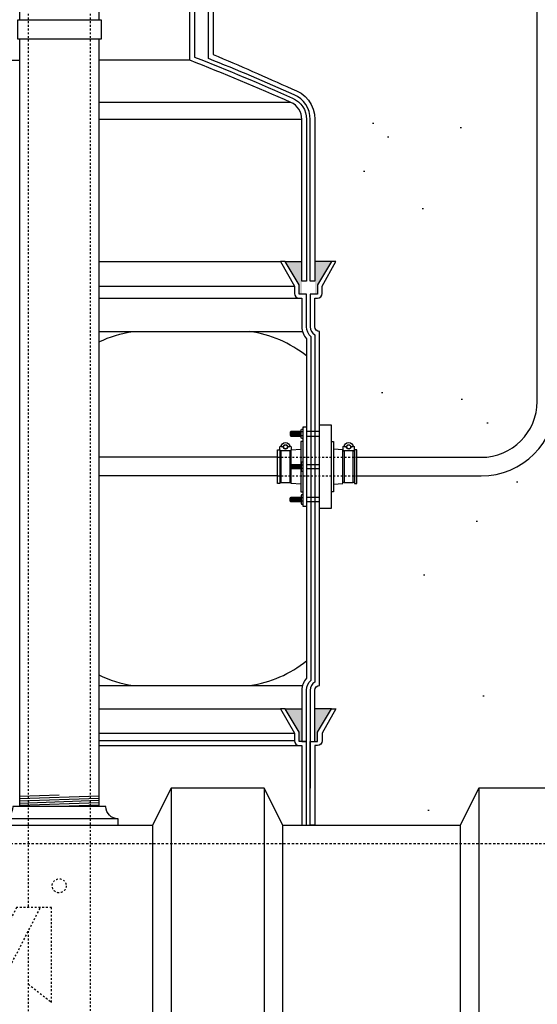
# Model space of a CAD drawing. Extents: x -169 to 7270, y -140 to 2984.
# Tile 612 of 656: x 6744 to 6771, y 906 to 959. Entities that reach past the tile are written whole.
import ezdxf

# ---------------------------------------------------------------- set-up
doc = ezdxf.new("R2010")
doc.units = 0
doc.header["$MEASUREMENT"] = 0
doc.header["$PDSIZE"] = 1
doc.linetypes.add('HIDDEN3', pattern=[0.1875, 0.125, -0.0625])
doc.linetypes.add('HIDDEN5', pattern=[0.05, 0.025, -0.025])
doc.layers.get('DEFPOINTS').update_dxf_attribs({"linetype": 'CONTINUOUS'})
for name, color, linetype in [('BOOT-CONDUIT', 1, 'CONTINUOUS'), ('CONDUIT', 2, 'CONTINUOUS'), ('DIM', 3, 'CONTINUOUS'), ('FILL-TUBE', 1, 'CONTINUOUS'), ('FRP-COLLAR', 1, 'CONTINUOUS'), ('FRP-SUMP', 2, 'CONTINUOUS'), ('GALV-4-PIPE', 4, 'CONTINUOUS'), ('PEAGRAVEL-HATCH', 3, 'CONTINUOUS'), ('TANK-BUNG-OPENING-4', 3, 'CONTINUOUS'), ('TANK-UST', 5, 'CONTINUOUS'), ('TANK-UST-RIB', 7, 'CONTINUOUS')]:
    doc.layers.add(name, color=color, linetype=linetype)
doc.styles.add('SIMPLEX', font='simplex')
doc.dimstyles.new('DIM64', dxfattribs={"dimscale": 64, "dimtxt": 0.09375, "dimasz": 0.09375, "dimexe": 0.0625, "dimexo": 0.0625, "dimgap": 0.046875, "dimtad": 1, "dimdec": 4, "dimzin": 3, "dimdsep": 46, "dimlunit": 4, "dimtxsty": 'SIMPLEX', "dimcen": 0, "dimclrd": 256, "dimclre": 256, "dimclrt": 256, "dimadec": 0, "dimazin": 0, "dimtfac": 1, "dimtdec": 4, "dimtmove": 0, "dimatfit": 3, "dimfxl": 1, "dimfrac": 2, "dimtolj": 1, "dimtzin": 0, "dimarcsym": 0})

# ---------------------------------------------------------------- blocks, each defined once
blk = doc.blocks.new('*D74')
at = {"layer": 'DEFPOINTS', "color": 0, "transparency": 16777216}
for p in [(6391.694, 978.015), (7015.7, 978.296), (6391.694, 700.523)]:
    blk.add_point(p, dxfattribs=at)
at = {"layer": 'DIM', "lineweight": -2, "transparency": 16777216}
for p, q in [((7015.7, 974.296), (7015.7, 696.523)), ((6391.694, 974.015), (6391.694, 696.523)), ((7009.7, 700.523), (6397.694, 700.523))]:
    blk.add_line(p, q, dxfattribs=at)
at = {"layer": 'DIM', "transparency": 16777216}
for points in [[(6397.694, 701.523), (6397.694, 699.523), (6391.694, 700.523)], [(7009.7, 701.523), (7009.7, 699.523), (7015.7, 700.523)]]:
    blk.add_solid(points, dxfattribs=at)
at = {"layer": 'DIM', "transparency": 16777216, "insert": (6703.697, 708.095), "char_height": 6, "attachment_point": 5, "style": 'SIMPLEX'}
blk.add_mtext('\\A1;52\'-0" (F.V. TANK SLAB)', dxfattribs=at)

msp = doc.modelspace()

# ---------------------------------------------------------------- hatches: boundary and pattern name
at = {"layer": 'FRP-SUMP'}
for points in [[(6757.80756, 945.77093), (6758.70756, 945.77093), (6758.70756, 944.02093), (6758.55756, 944.02093), (6758.55756, 944.52093)], [(6759.40756, 945.77093), (6760.29102, 945.77093), (6759.54102, 944.52093), (6759.54102, 944.02093), (6759.40756, 944.02093)], [(6757.80756, 921.77324), (6758.70756, 921.77324), (6758.70756, 920.02324), (6758.55756, 920.02324), (6758.55756, 920.52324)], [(6759.40756, 921.77324), (6760.29102, 921.77324), (6759.54102, 920.52324), (6759.54102, 920.02324), (6759.40756, 920.02324)]]:
    msp.add_hatch(color=256, dxfattribs=at).paths.add_polyline_path(points)
at = {"layer": 'PEAGRAVEL-HATCH'}
h = msp.add_hatch(dxfattribs=at)
h.set_pattern_fill('AR-SAND', color=256, scale=7.5, style=0)
h.set_pattern_definition([(37.5, (6753.954, 931.786), (-0.4725, 14.451), [0, -11.4, 0, -12.75, 0, -12.1875]), (7.5, (6753.954, 931.786), (13.273, 21.166), [0, -6.15, 0, -10.275, 0, -3.9375]), (327.5, (6744.729, 931.786), (23.356, 0.0424), [0, -3.75, 0, -13.5, 0, -17.625]), (317.5, (6744.729, 931.786), (22.546, 6.583), [0, -1.875, 0, -8.85, 0, -10.125])])
edge = h.paths.add_edge_path()
edge.add_line((6771.32794, 964.50891), (6753.95371, 964.50891))
edge.add_line((6753.95371, 964.50891), (6753.95488, 961.19658))
edge.add_arc((6700.03782, 832.27575), 139.74129, 65.4201994, 67.3044212, ccw=False)
edge.add_arc((6757.70853, 957.71641), 1.7, 0, 74.436861, ccw=False)
edge.add_line((6759.40853, 957.71641), (6759.40853, 945.77096))
edge.add_line((6759.40853, 945.77096), (6760.29198, 945.77096))
edge.add_line((6760.29198, 945.77096), (6760.52851, 945.77096))
edge.add_line((6760.52851, 945.77096), (6759.79198, 944.45572))
edge.add_line((6759.79198, 944.45572), (6759.79198, 944.05737))
edge.add_arc((6759.54198, 944.05737), 0.25, -90, 0, ccw=False)
edge.add_line((6759.54198, 943.80737), (6759.40853, 943.80737))
edge.add_line((6759.40853, 943.80737), (6759.40853, 942.27096))
edge.add_arc((6759.65853, 942.27096), 0.25, 180, 270)
edge.add_line((6759.65853, 942.02096), (6759.65853, 939.0151))
edge.add_line((6759.65853, 939.0151), (6760.27728, 939.0151))
edge.add_line((6760.27728, 939.0151), (6760.27728, 938.11792))
edge.add_line((6760.27728, 938.11792), (6760.40103, 938.11792))
edge.add_line((6760.40103, 938.11792), (6760.40103, 937.70503))
edge.add_line((6760.40103, 937.70503), (6760.97355, 937.665))
edge.add_line((6760.97355, 937.665), (6760.97355, 937.14713))
edge.add_line((6760.97355, 937.14713), (6761.46855, 937.14713))
edge.add_line((6761.46855, 937.14713), (6761.46855, 937.60745))
edge.add_line((6761.46855, 937.60745), (6761.53042, 937.60745))
edge.add_line((6761.53042, 937.60745), (6761.53042, 937.66932))
edge.add_line((6761.53042, 937.66932), (6761.65417, 937.66932))
edge.add_line((6761.65417, 937.66932), (6761.65417, 937.14713))
edge.add_line((6761.65417, 937.14713), (6766.60711, 937.14713))
edge.add_ellipse((6766.60711, 936.95963), major_axis=(0, 0.1875), ratio=0.47920074, start_angle=180, end_angle=360, ccw=False)
edge.add_ellipse((6766.60711, 936.58463), major_axis=(0, -0.1875), ratio=0.47920074, start_angle=0, end_angle=180, ccw=False)
edge.add_line((6766.60711, 936.39713), (6761.65417, 936.39713))
edge.add_line((6761.65417, 936.39713), (6761.65417, 935.87495))
edge.add_line((6761.65417, 935.87495), (6761.46855, 935.87495))
edge.add_line((6761.46855, 935.87495), (6761.46855, 935.92098))
edge.add_line((6761.46855, 935.92098), (6760.91167, 935.92098))
edge.add_line((6760.91167, 935.92098), (6760.91167, 935.87495))
edge.add_line((6760.91167, 935.87495), (6760.40103, 935.83924))
edge.add_line((6760.40103, 935.83924), (6760.40103, 935.42635))
edge.add_line((6760.40103, 935.42635), (6760.27728, 935.42635))
edge.add_line((6760.27728, 935.42635), (6760.27728, 934.52917))
edge.add_line((6760.27728, 934.52917), (6759.65853, 934.52917))
edge.add_line((6759.65853, 934.52917), (6759.65853, 933.52917))
edge.add_line((6759.65853, 933.52917), (6760.27728, 933.52917))
edge.add_line((6760.27728, 933.52917), (6760.27728, 932.63198))
edge.add_line((6760.27728, 932.63198), (6760.40103, 932.63198))
edge.add_line((6760.40103, 932.63198), (6760.40103, 932.21909))
edge.add_line((6760.40103, 932.21909), (6760.97355, 932.17906))
edge.add_line((6760.97355, 932.17906), (6760.97355, 931.7862))
edge.add_line((6760.97355, 931.7862), (6761.46855, 931.7862))
edge.add_line((6761.46855, 931.7862), (6761.46855, 932.12151))
edge.add_line((6761.46855, 932.12151), (6761.53042, 932.12151))
edge.add_line((6761.53042, 932.12151), (6761.53042, 932.18339))
edge.add_line((6761.53042, 932.18339), (6761.65417, 932.18339))
edge.add_line((6761.65417, 932.18339), (6761.65417, 931.7862))
edge.add_line((6761.65417, 931.7862), (6768.32794, 931.7862))
edge.add_arc((6768.32794, 934.7862), 3, 270, 360)
edge.add_line((6771.32794, 934.7862), (6771.32794, 964.50891))
h.paths.add_polyline_path([(6761.45865, 937.83119), (6761.33985, 937.83119, -1), (6761.10225, 937.83119), (6760.98345, 937.83119, -1)], flags=16)
h.paths.add_polyline_path([(6761.32401, 937.83119, -1), (6761.11809, 937.83119, -1)], flags=0)
h.paths.add_polyline_path([(6761.45865, 932.34525), (6761.33985, 932.34525, -1), (6761.10225, 932.34525), (6760.98345, 932.34525, -1)], flags=16)
h.paths.add_polyline_path([(6761.32401, 932.34525, -1), (6761.11809, 932.34525, -1)], flags=0)
h = msp.add_hatch(dxfattribs=at)
h.set_pattern_fill('AR-SAND', color=256, scale=7.5, style=0)
h.set_pattern_definition([(37.5, (6759.394, 915.523), (-0.4725, 14.451), [0, -11.4, 0, -12.75, 0, -12.1875]), (7.5, (6759.394, 915.523), (13.273, 21.166), [0, -6.15, 0, -10.275, 0, -3.9375]), (327.5, (6750.169, 915.523), (23.356, 0.0424), [0, -3.75, 0, -13.5, 0, -17.625]), (317.5, (6750.17, 915.523), (22.546, 6.583), [0, -1.875, 0, -8.85, 0, -10.125])])
h.paths.add_polyline_path([(6776.69428, 930.7862), (6768.32794, 930.7862), (6761.65417, 930.7862), (6761.65417, 930.38901), (6761.53042, 930.38901), (6761.53042, 930.45088), (6761.46855, 930.45088), (6761.46855, 930.43504), (6760.97355, 930.43504), (6760.91167, 930.45088), (6760.91167, 930.38901), (6760.40103, 930.3533), (6760.40103, 929.94042), (6760.27728, 929.94042), (6760.27728, 929.04323), (6759.65853, 929.04323), (6759.65853, 923.02328, 0.41421356), (6759.40853, 922.77328), (6759.40853, 921.77328), (6760.27774, 921.77328), (6760.51426, 921.77328), (6759.77773, 920.45804), (6759.77773, 920.05969, -0.41421356), (6759.52773, 919.80969), (6759.39428, 919.80969), (6759.39428, 915.52328), (6767.19428, 915.52328), (6768.19428, 917.52328), (6773.19428, 917.52328), (6774.19428, 915.52328), (6775.79508, 915.52328), (6775.79508, 915.87484, 0.41421356), (6776.44428, 916.52404), (6776.69428, 916.52404)])

# ---------------------------------------------------------------- linework, layer by layer
at = {"layer": 'BOOT-CONDUIT', "color": 8}
for p, q in [((6758.11963, 936.40359), (6758.11963, 936.65109)), ((6758.18213, 936.40359), (6758.18213, 936.65109)), ((6758.24463, 936.40359), (6758.24463, 936.65109)), ((6758.30713, 936.40359), (6758.30713, 936.65109)), ((6758.36963, 936.40359), (6758.36963, 936.65109)), ((6758.43213, 936.40359), (6758.43213, 936.65109)), ((6758.49463, 936.40359), (6758.49463, 936.65109)), ((6758.55713, 936.40359), (6758.55713, 936.65109)), ((6758.61963, 936.40359), (6758.61963, 936.65109)), ((6758.11963, 934.88951), (6758.11963, 934.64201)), ((6758.18213, 934.88951), (6758.18213, 934.64201)), ((6758.24463, 934.88951), (6758.24463, 934.64201)), ((6758.30713, 934.88951), (6758.30713, 934.64201)), ((6758.36963, 934.88951), (6758.36963, 934.64201)), ((6758.43213, 934.88951), (6758.43213, 934.64201)), ((6758.49463, 934.88951), (6758.49463, 934.64201)), ((6758.55713, 934.88951), (6758.55713, 934.64201)), ((6758.61963, 934.88951), (6758.61963, 934.64201)), ((6758.11963, 933.12793), (6758.11963, 932.88043)), ((6758.11963, 933.12793), (6758.11963, 932.88043)), ((6758.18213, 933.12793), (6758.18213, 932.88043)), ((6758.18213, 933.12793), (6758.18213, 932.88043)), ((6758.24463, 933.12793), (6758.24463, 932.88043)), ((6758.24463, 933.12793), (6758.24463, 932.88043)), ((6758.30713, 933.12793), (6758.30713, 932.88043)), ((6758.30713, 933.12793), (6758.30713, 932.88043)), ((6758.36963, 933.12793), (6758.36963, 932.88043)), ((6758.36963, 933.12793), (6758.36963, 932.88043)), ((6758.43213, 933.12793), (6758.43213, 932.88043)), ((6758.43213, 933.12793), (6758.43213, 932.88043)), ((6758.49463, 933.12793), (6758.49463, 932.88043)), ((6758.49463, 933.12793), (6758.49463, 932.88043)), ((6758.55713, 933.12793), (6758.55713, 932.88043)), ((6758.55713, 933.12793), (6758.55713, 932.88043)), ((6758.61963, 933.12793), (6758.61963, 932.88043)), ((6758.61963, 933.12793), (6758.61963, 932.88043))]:
    msp.add_line(p, q, dxfattribs=at)
at = {"layer": 'BOOT-CONDUIT', "color": 7}
for p, q in [((6758.77461, 936.62683), (6758.66868, 936.62683)), ((6759.65756, 936.65119), (6758.95756, 936.65119)), ((6758.66868, 936.42784), (6758.77461, 936.42784)), ((6758.95756, 936.40369), (6759.65756, 936.40369)), ((6758.66868, 934.86525), (6758.77461, 934.86525)), ((6758.77461, 934.66626), (6758.66868, 934.66626)), ((6758.95756, 934.88941), (6759.65756, 934.88941)), ((6759.65756, 934.64191), (6758.95756, 934.64191)), ((6758.66868, 933.10368), (6758.77461, 933.10368)), ((6758.95756, 933.12783), (6759.65756, 933.12783)), ((6758.77461, 932.90469), (6758.66868, 932.90469)), ((6758.77461, 932.90469), (6758.66868, 932.90469)), ((6759.65756, 932.88033), (6758.95756, 932.88033)), ((6759.65756, 932.88033), (6758.95756, 932.88033))]:
    msp.add_line(p, q, dxfattribs=at)
at = {"layer": 'BOOT-CONDUIT', "linetype": 'Continuous'}
for p, q in [((6760.27631, 936.11154), (6760.40006, 936.11154)), ((6760.40006, 936.11154), (6760.40006, 933.41998)), ((6757.52147, 935.60107), (6757.58335, 935.60107)), ((6758.07835, 935.60107), (6758.14022, 935.60107)), ((6760.97258, 935.60107), (6760.91071, 935.60107)), ((6761.52946, 935.60107), (6761.46758, 935.60107)), ((6757.58335, 933.93045), (6757.52147, 933.93045)), ((6758.14022, 933.93045), (6758.07835, 933.93045)), ((6760.91071, 933.93045), (6760.97258, 933.93045)), ((6761.46758, 933.93045), (6761.52946, 933.93045)), ((6760.40006, 933.41998), (6760.27631, 933.41998))]:
    msp.add_line(p, q, dxfattribs=at)
at = {"layer": 'BOOT-CONDUIT', "color": 7}
for points in [[(6758.66868, 936.65109), (6758.11963, 936.65109), (6758.08869, 936.62015), (6758.08869, 936.43452), (6758.09141, 936.4318), (6758.11963, 936.40359), (6758.66868, 936.40359)], [(6758.77461, 936.27984), (6758.68783, 936.27984), (6758.66868, 936.313), (6758.66868, 936.74167), (6758.68783, 936.77483), (6758.77461, 936.77483)], [(6757.58335, 935.61691), (6757.58335, 933.91461), (6758.07835, 933.91461), (6758.07835, 935.61691)], [(6760.97258, 935.61691), (6760.97258, 933.91461), (6761.46758, 933.91461), (6761.46758, 935.61691)], [(6758.66868, 934.64201), (6758.11963, 934.64201), (6758.08869, 934.67295), (6758.08869, 934.85857), (6758.09141, 934.86129), (6758.11963, 934.88951), (6758.66868, 934.88951)], [(6758.77461, 935.01325), (6758.68783, 935.01325), (6758.66868, 934.98009), (6758.66868, 934.55142), (6758.68783, 934.51827), (6758.77461, 934.51827)], [(6758.66868, 932.88043), (6758.11963, 932.88043), (6758.08869, 932.91137), (6758.08869, 933.097), (6758.09141, 933.09972), (6758.11963, 933.12793), (6758.66868, 933.12793)], [(6758.66868, 932.88043), (6758.11963, 932.88043), (6758.08869, 932.91137), (6758.08869, 933.097), (6758.09141, 933.09972), (6758.11963, 933.12793), (6758.66868, 933.12793)], [(6758.77461, 933.25168), (6758.68783, 933.25168), (6758.66868, 933.21852), (6758.66868, 932.78985), (6758.68783, 932.75669), (6758.77461, 932.75669)], [(6758.77461, 933.25168), (6758.68783, 933.25168), (6758.66868, 933.21852), (6758.66868, 932.78985), (6758.68783, 932.75669), (6758.77461, 932.75669)]]:
    msp.add_lwpolyline(points, dxfattribs=at)
at = {"layer": 'BOOT-CONDUIT'}
msp.add_lwpolyline([(6758.77461, 936.90429), (6758.95756, 936.90429), (6758.95756, 932.62749), (6758.77461, 932.62749), (6758.77461, 936.90429), (6758.77461, 936.84885)], dxfattribs=at)
msp.add_lwpolyline([(6758.77461, 936.90429), (6758.95756, 936.90429), (6758.95756, 932.62749), (6758.77461, 932.62749), (6758.77461, 936.90429), (6758.77461, 936.84885)], dxfattribs=at)
at = {"layer": 'BOOT-CONDUIT', "linetype": 'Continuous'}
for points in [[(6759.65756, 932.52279), (6759.65756, 937.00873), (6760.27631, 937.00873), (6760.27631, 932.52279)], [(6757.52147, 933.86857), (6757.39772, 933.86857), (6757.39772, 935.66295), (6757.52147, 935.66295), (6757.52147, 935.60107), (6757.52147, 933.93045)], [(6761.65321, 933.86857), (6761.65321, 935.66295), (6761.52946, 935.66295), (6761.52946, 935.60107), (6761.52946, 933.93045), (6761.52946, 933.86857)]]:
    msp.add_lwpolyline(points, close=True, dxfattribs=at)
for points in [[(6758.77461, 936.11154), (6758.65086, 936.11154), (6758.65086, 934.88951)], [(6758.14022, 934.88951), (6758.14022, 935.60107), (6758.14022, 935.66295), (6758.65086, 935.69865)], [(6760.40006, 933.83286), (6760.91071, 933.86857), (6760.91071, 935.60107), (6760.91071, 935.66295), (6760.40006, 935.69865)], [(6758.65086, 933.83286), (6758.14022, 933.86857), (6758.14022, 934.64201)], [(6758.65086, 934.64201), (6758.65086, 933.41998), (6758.77461, 933.41998)]]:
    msp.add_lwpolyline(points, dxfattribs=at)
at = {"layer": 'BOOT-CONDUIT', "color": 7}
for points in [[(6758.06285, 935.87606, 0.35187184), (6758.07735, 935.86441), (6758.0966, 935.86441, -0.41421356), (6758.12785, 935.83258), (6758.12785, 935.64816, -0.41421356), (6758.09602, 935.61691), (6757.5651, 935.61691, -0.41421341), (6757.53385, 935.64874), (6757.53385, 935.83316, -0.41421372), (6757.56567, 935.86441), (6757.58434, 935.86441, 0.35188198), (6757.59884, 935.87606)], [(6757.71205, 935.82481), (6757.59325, 935.82481, -1), (6758.06845, 935.82481), (6757.94965, 935.82481)], [(6761.45209, 935.87606, 0.35187184), (6761.46659, 935.86441), (6761.48583, 935.86441, -0.41421356), (6761.51708, 935.83258), (6761.51708, 935.64816, -0.41421356), (6761.48525, 935.61691), (6760.95433, 935.61691, -0.41421341), (6760.92308, 935.64874), (6760.92308, 935.83316, -0.41421372), (6760.95491, 935.86441), (6760.97357, 935.86441, 0.35188198), (6760.98807, 935.87606)], [(6761.10128, 935.82481), (6760.98248, 935.82481, -1), (6761.45768, 935.82481), (6761.33888, 935.82481)]]:
    msp.add_lwpolyline(points, format="xyb", dxfattribs=at)
for centre in [(6757.83085, 935.82481), (6761.22008, 935.82481)]:
    msp.add_circle(centre, 0.1188, dxfattribs=at)
at = {"layer": 'BOOT-CONDUIT', "color": 8}
for centre in [(6757.83085, 935.82481), (6761.22008, 935.82481)]:
    msp.add_circle(centre, 0.10296, dxfattribs=at)
at = {"layer": 'CONDUIT'}
for p, q in [((6771.32794, 938.26656), (6771.32794, 969.02956)), ((6757.39772, 935.26576), (6747.81833, 935.26576)), ((6761.65321, 935.26576), (6768.32794, 935.26656)), ((6757.39772, 934.26576), (6747.81833, 934.26576)), ((6761.65321, 934.26576), (6768.32794, 934.26656))]:
    msp.add_line(p, q, dxfattribs=at)
at = {"layer": 'CONDUIT', "color": 8, "linetype": 'HIDDEN5'}
for p, q in [((6757.39772, 935.26576), (6761.65321, 935.26576)), ((6757.39772, 934.26576), (6761.65321, 934.26576))]:
    msp.add_line(p, q, dxfattribs=at)
at = {"layer": 'CONDUIT'}
for radius in [4, 3]:
    msp.add_arc((6768.32794, 938.26656), radius, 270, 0, dxfattribs=at)
at = {"layer": 'FILL-TUBE', "linetype": 'HIDDEN5'}
for p, q in [((6744.03704, 966.86683), (6744.03704, 911.11269)), ((6747.35151, 966.86683), (6747.35151, 805.27328)), ((6744.03704, 909.84633), (6744.03704, 805.27328))]:
    msp.add_line(p, q, dxfattribs=at)
msp.add_lwpolyline([(6744.03959, 906.99818), (6745.28319, 906.02404), (6745.28319, 911.11269), (6743.40731, 911.11269), (6741.3169, 907.06097, 1), (6742.33025, 906.53815), (6744.6904, 911.11269)], format="xyb", dxfattribs=at)
msp.add_circle((6745.69428, 912.27748), 0.37639, dxfattribs=at)
at = {"layer": 'FRP-COLLAR', "color": 7, "linetype": 'Continuous'}
for p, q in [((6747.82545, 921.77324), (6757.55679, 921.77324)), ((6747.82545, 920.45801), (6758.29333, 920.45801)), ((6758.29333, 920.05966), (6747.82545, 920.05966)), ((6747.82545, 919.80966), (6758.54333, 919.80966))]:
    msp.add_line(p, q, dxfattribs=at)
at = {"layer": 'FRP-COLLAR'}
for points in [[(6758.95756, 915.52324), (6758.95756, 920.02324), (6758.70756, 920.02324), (6758.55756, 920.02324), (6758.55756, 920.52324), (6757.80756, 921.77324), (6757.57103, 921.77324), (6758.30756, 920.45801), (6758.30756, 920.05966, 0.41421356), (6758.55756, 919.80966), (6758.70756, 919.80966), (6758.70756, 915.52324)], [(6759.15756, 915.52324), (6759.15756, 920.02324), (6759.15756, 917.52324), (6759.15756, 920.02324), (6759.15756, 917.52324), (6759.15756, 920.02324), (6759.40756, 920.02324), (6759.54102, 920.02324), (6759.54102, 920.52324), (6760.29102, 921.77324), (6760.52755, 921.77324), (6759.79102, 920.45801), (6759.79102, 920.05966, -0.41421356), (6759.54102, 919.80966), (6759.40756, 919.80966), (6759.40756, 915.52324)]]:
    msp.add_lwpolyline(points, format="xyb", close=True, dxfattribs=at)
at = {"layer": 'FRP-SUMP', "color": 7, "linetype": 'Continuous'}
for p, q in [((6736.54906, 956.57108), (6743.57545, 956.57108)), ((6752.70045, 956.57108), (6747.82545, 956.57108)), ((6758.11257, 954.3107), (6747.82545, 954.3107)), ((6758.70756, 953.39639), (6747.82545, 953.39639)), ((6747.81833, 945.77093), (6757.57103, 945.77093)), ((6747.81833, 944.45569), (6758.30756, 944.45569)), ((6747.81833, 943.80734), (6758.55756, 943.80734))]:
    msp.add_line(p, q, dxfattribs=at)
at = {"layer": 'FRP-SUMP'}
for p, q in [((6757.80756, 945.77093), (6758.70756, 945.77093)), ((6760.29102, 945.77093), (6759.40756, 945.77093)), ((6757.80756, 921.77324), (6758.70756, 921.77324)), ((6760.29102, 921.77324), (6759.40756, 921.77324))]:
    msp.add_line(p, q, dxfattribs=at)
at = {"layer": 'FRP-SUMP', "color": 7}
for p, q in [((6747.81833, 942.02093), (6758.74105, 942.02093)), ((6747.82545, 923.02324), (6758.74105, 923.02324))]:
    msp.add_line(p, q, dxfattribs=at)
at = {"layer": 'FRP-SUMP'}
for points in [[(6752.95045, 966.46159), (6752.95045, 956.74136, -0.01036772), (6758.21382, 954.53928, -0.29672907), (6758.95756, 953.39639), (6758.95756, 944.72556), (6758.70756, 944.72556), (6758.70756, 953.39639, 0.29672907), (6758.11257, 954.3107, 0.01067744), (6752.70045, 956.57108), (6752.70045, 966.71159)], [(6753.95045, 966.71159), (6753.95392, 956.87655, -0.00822165), (6758.16367, 955.03406, -0.33671624), (6759.40756, 953.39639), (6759.40756, 944.72556), (6759.15756, 944.72556), (6759.15756, 953.39639, 0.29672907), (6758.29482, 954.72214, 0.0090466), (6753.70045, 956.65861), (6753.70045, 966.46159)]]:
    msp.add_lwpolyline(points, format="xyb", dxfattribs=at)
for points in [[(6758.95756, 920.02324), (6758.95756, 922.77324, -0.22167085), (6759.20756, 923.30944), (6759.20756, 941.73473, -0.22167085), (6758.95756, 942.27093), (6758.95756, 944.02093), (6758.70756, 944.02093), (6758.55756, 944.02093), (6758.55756, 944.52093), (6757.80756, 945.77093), (6757.57103, 945.77093), (6758.30756, 944.45569), (6758.30756, 944.05734, 0.41421356), (6758.55756, 943.80734), (6758.70756, 943.80734), (6758.70756, 942.27093, 0.18776323), (6758.95756, 941.62866), (6758.95756, 923.41551, 0.18776323), (6758.70756, 922.77324), (6758.70756, 920.02324), (6758.95756, 920.02324)], [(6759.15756, 944.02093), (6759.15756, 942.27093, 0.26794919), (6759.40756, 941.83791), (6759.40756, 923.20626, 0.26794919), (6759.15756, 922.77324), (6759.15756, 920.02324), (6759.40756, 920.02324), (6759.40756, 922.77324, -0.41421356), (6759.65756, 923.02324), (6759.65756, 942.02093), (6759.65756, 942.02093, -0.41421356), (6759.40756, 942.27093), (6759.40756, 943.80734), (6759.54102, 943.80734, 0.41421356), (6759.79102, 944.05734), (6759.79102, 944.45569), (6760.52755, 945.77093), (6760.29102, 945.77093), (6759.54102, 944.52093), (6759.54102, 944.02093), (6759.40756, 944.02093), (6759.15756, 944.02093), (6759.15756, 944.02093), (6759.15756, 944.02093), (6759.15756, 944.02093)]]:
    msp.add_lwpolyline(points, format="xyb", close=True, dxfattribs=at)
at = {"layer": 'FRP-SUMP', "color": 7}
for points in [[(6747.82545, 941.45787, -0.07566232), (6749.65605, 942.02093)], [(6747.81833, 923.58974, 0.07597468), (6749.65605, 923.02324)]]:
    msp.add_lwpolyline(points, format="xyb", dxfattribs=at)
for centre, start, end in [((6754.99028, 935.72543), 51.438905, 81.557052), ((6754.99028, 929.31874), 278.442948, 308.561095)]:
    msp.add_arc(centre, 6.36447, start, end, dxfattribs=at)
at = {"layer": 'GALV-4-PIPE', "color": 7}
for p, q in [((6745.70045, 917.1486), (6743.57545, 917.07702)), ((6747.82545, 917.09511), (6743.57545, 916.95195)), ((6747.82545, 916.97003), (6743.57545, 916.82688)), ((6747.82545, 916.84496), (6743.57545, 916.70181)), ((6747.82545, 916.71989), (6743.57545, 916.57674)), ((6747.82545, 916.59482), (6745.70045, 916.52324))]:
    msp.add_line(p, q, dxfattribs=at)
at = {"layer": 'GALV-4-PIPE'}
for points in [[(6743.57545, 958.71968), (6743.57545, 964.24972), (6747.82545, 964.24972), (6747.82545, 958.71968)], [(6747.82545, 957.71968), (6747.82545, 916.52328), (6743.57545, 916.52328), (6743.57545, 957.71968)]]:
    msp.add_lwpolyline(points, dxfattribs=at)
at = {"layer": 'GALV-4-PIPE', "color": 3}
msp.add_lwpolyline([(6743.45764, 957.71968), (6747.95764, 957.71968), (6747.95764, 958.71968), (6743.45764, 958.71968)], close=True, dxfattribs=at)
at = {"layer": 'TANK-BUNG-OPENING-4', "linetype": 'Continuous'}
msp.add_line((6748.8506, 915.87408), (6742.55219, 915.87408), dxfattribs=at)
msp.add_lwpolyline([(6748.8506, 915.52328), (6748.8506, 915.87408, -0.41421356), (6748.2014, 916.52328), (6743.2014, 916.52328, -0.41421356), (6742.55219, 915.87408), (6742.55219, 915.52328)], format="xyb", dxfattribs=at)
at = {"layer": 'TANK-UST'}
for p, q in [((6741.19428, 915.52328), (6750.69428, 915.52328)), ((6757.69428, 915.52328), (6767.19428, 915.52328))]:
    msp.add_line(p, q, dxfattribs=at)
at = {"layer": 'TANK-UST', "color": 2, "linetype": 'HIDDEN3'}
msp.add_lwpolyline([(6625.45243, 794.52328), (6684.71383, 794.52328), (6725.19677, 794.52328), (6726.69677, 795.52328), (6732.69677, 795.52328), (6734.19677, 794.52328), (6741.19677, 794.52328), (6742.69677, 795.52328), (6748.69677, 795.52328), (6750.19677, 794.52328), (6774.40268, 794.52328), (6775.90383, 795.52404), (6781.90383, 795.52404), (6783.40498, 794.52328), (6827.69428, 794.52328), (6829.19428, 795.52328), (6851.19428, 795.52328), (6852.69428, 794.52328), (6909.71383, 794.52328), (6914.20703, 794.52328, 0.9539575), (6914.20703, 914.52328), (6909.71383, 914.52328), (6684.71383, 914.52328), (6585.69448, 914.52328)], format="xyb", dxfattribs=at)
at = {"layer": 'TANK-UST-RIB', "color": 7}
for p, q in [((6751.69428, 917.52328), (6751.69428, 791.52328)), ((6756.69428, 917.52328), (6756.69428, 791.52328)), ((6768.19428, 917.52328), (6768.19428, 791.52328))]:
    msp.add_line(p, q, dxfattribs=at)
at = {"layer": 'TANK-UST-RIB', "color": 5}
for points in [[(6751.69428, 791.52328), (6756.69428, 791.52328), (6757.69428, 793.52328), (6757.69428, 915.52328), (6756.69428, 917.52328), (6751.69428, 917.52328), (6750.69428, 915.52328), (6750.69428, 793.52328)], [(6768.19428, 791.52328), (6773.19428, 791.52328), (6774.19428, 793.52328), (6774.19428, 915.52328), (6773.19428, 917.52328), (6768.19428, 917.52328), (6767.19428, 915.52328), (6767.19428, 793.52328)]]:
    msp.add_lwpolyline(points, close=True, dxfattribs=at)

# ---------------------------------------------------------------- dimensions: what is measured, and where the dimension line sits
at = {"layer": 'DIM'}
dim = msp.add_linear_dim(base=(6391.69428, 700.52328), p1=(7015.70045, 978.29596), p2=(6391.69428, 978.01471), angle=180, text='<> (F.V. TANK SLAB)', dimstyle='DIM64', dxfattribs=at)
dim.commit()
dim.dimension.update_dxf_attribs({"geometry": '*D74', "text_midpoint": (6703.69736, 708.09471)})

doc.saveas('drawing.dxf')
